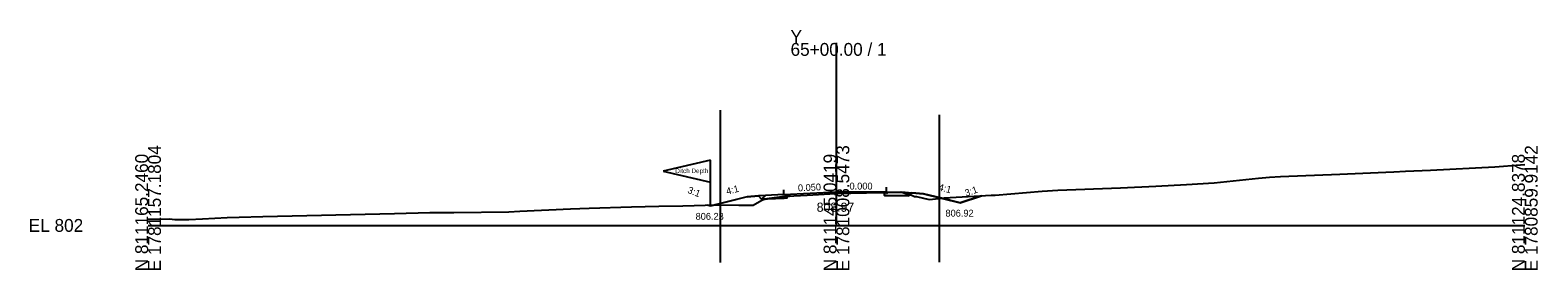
# Model space of a CAD drawing. Extents: x -12583 to 5303, y -44 to 25667.
# Drawn here: x 4974.3 to 5302.8, y 5490.3 to 5542.6 of the extents above; entities that cross this region are included whole.
import ezdxf

# ---------------------------------------------------------------- set-up
doc = ezdxf.new("R2010")
doc.units = 0
for name, color, linetype in [('Exist Cross Section Cell', 7, 'Continuous'), ('Exist XS Center Line Elevation Label', 7, 'Continuous'), ('Exist XS Ground Line', 7, 'Continuous'), ('Prop XS Ditch Slope Text', 7, 'Continuous'), ('Prop XS Ditch Standard Text', 7, 'Continuous'), ('Prop XS Dump Level', 7, 'Continuous'), ('Prop XS Earthwork Shape', 7, 'Continuous'), ('Prop XS EOT Tick Mark', 7, 'Continuous'), ('Prop XS Exc Vertical Line 1', 7, 'Continuous'), ('Prop XS Exc Vertical Line 2', 7, 'Continuous'), ('Prop XS Finish Grade', 7, 'Continuous'), ('Prop XS Finish Grade Earthwork', 7, 'Continuous'), ('Prop XS Finish Grade Paved Shoulder', 7, 'Continuous'), ('Prop XS Finish Grade Pavement', 7, 'Continuous'), ('Prop XS Pvmt Edge Slope', 7, 'Continuous'), ('Prop XS SE Text', 7, 'Continuous'), ('Prop XS Side Slope Text', 7, 'Continuous'), ('Prop XS Subgrade Earthwork', 7, 'Continuous'), ('Scratch_Level_3', 7, 'Continuous')]:
    doc.layers.add(name, color=color, linetype=linetype)

msp = doc.modelspace()

# ---------------------------------------------------------------- linework, layer by layer
at = {"layer": 'Exist Cross Section Cell'}
for p, q in [((5150, 5500), (5150, 5539.78)), ((5000, 5500), (5150, 5500)), ((5150, 5500), (5300, 5500))]:
    msp.add_line(p, q, dxfattribs=at)
at = {"layer": 'Exist XS Ground Line'}
for p, q in [((5293.46, 5512.75), (5299.09, 5513.23)), ((5299.09, 5513.23), (5300, 5513.26)), ((5232.34, 5509.25), (5241.97, 5510.32)), ((5241.97, 5510.32), (5244.38, 5510.53)), ((5244.38, 5510.53), (5246.78, 5510.64)), ((5246.78, 5510.64), (5259.69, 5511.2)), ((5259.69, 5511.2), (5269.73, 5511.63)), ((5269.73, 5511.63), (5271.49, 5511.71)), ((5271.49, 5511.71), (5274.01, 5511.85)), ((5274.01, 5511.85), (5279.45, 5512.08)), ((5279.45, 5512.08), (5293.46, 5512.75)), ((5136.41, 5506.03), (5139.24, 5506.38)), ((5139.24, 5506.38), (5143.64, 5506.62)), ((5143.64, 5506.62), (5149.8, 5506.97)), ((5149.8, 5506.97), (5159.9, 5507.16)), ((5159.9, 5507.16), (5160.5, 5507.17)), ((5160.5, 5507.17), (5161.2, 5507.21)), ((5161.2, 5507.21), (5164.02, 5507.33)), ((5164.02, 5507.33), (5166.61, 5506.49)), ((5166.61, 5506.49), (5167.04, 5506.34)), ((5167.04, 5506.34), (5167.44, 5506.29)), ((5167.44, 5506.29), (5170.19, 5505.63)), ((5173.5, 5506), (5180, 5506.38)), ((5180, 5506.38), (5183.74, 5506.6)), ((5183.74, 5506.6), (5184.56, 5506.63)), ((5184.56, 5506.63), (5194.85, 5507.48)), ((5194.85, 5507.48), (5198.22, 5507.72)), ((5198.22, 5507.72), (5211.91, 5508.21)), ((5211.91, 5508.21), (5219.61, 5508.53)), ((5219.61, 5508.53), (5226.28, 5508.9)), ((5226.28, 5508.9), (5232.34, 5509.25)), ((5066.62, 5502.81), (5078.62, 5502.95)), ((5078.62, 5502.95), (5081.02, 5503.08)), ((5081.02, 5503.08), (5092.04, 5503.6)), ((5092.04, 5503.6), (5096.14, 5503.79)), ((5096.14, 5503.79), (5105.36, 5504.06)), ((5105.36, 5504.06), (5111.28, 5504.17)), ((5111.28, 5504.17), (5116.5, 5504.27)), ((5116.5, 5504.27), (5123.84, 5504.5)), ((5123.84, 5504.5), (5128.74, 5504.38)), ((5128.74, 5504.38), (5131.88, 5504.38)), ((5131.88, 5504.38), (5133.77, 5505.48)), ((5133.77, 5505.48), (5134.1, 5505.65)), ((5134.1, 5505.65), (5134.45, 5505.72)), ((5134.45, 5505.72), (5136.41, 5506.03)), ((5170.19, 5505.63), (5173.01, 5505.93)), ((5173.01, 5505.93), (5173.5, 5506)), ((5000, 5501.34), (5002.5, 5501.38)), ((5002.5, 5501.38), (5004.68, 5501.42)), ((5004.68, 5501.42), (5005.85, 5501.31)), ((5005.85, 5501.31), (5008.91, 5501.3)), ((5008.91, 5501.3), (5011.88, 5501.44)), ((5011.88, 5501.44), (5017.21, 5501.71)), ((5017.21, 5501.71), (5019.85, 5501.79)), ((5019.85, 5501.79), (5025.03, 5501.96)), ((5025.03, 5501.96), (5053.7, 5502.6)), ((5053.7, 5502.6), (5061.39, 5502.79)), ((5061.39, 5502.79), (5066.62, 5502.81))]:
    msp.add_line(p, q, dxfattribs=at)
at = {"layer": 'Prop XS Dump Level'}
for p, q in [((5122.54, 5514.23), (5112.24, 5511.83)), ((5122.54, 5509.43), (5122.54, 5514.23)), ((5112.24, 5511.83), (5122.54, 5509.43)), ((5122.54, 5504.23), (5122.54, 5509.43)), ((5138.54, 5506.75), (5150, 5507.32)), ((5150, 5507.32), (5160.94, 5507.32))]:
    msp.add_line(p, q, dxfattribs=at)
at = {"layer": 'Prop XS Earthwork Shape'}
for points in [[(5130.54, 5506.23), (5123.56, 5504.49), (5123.84, 5504.5), (5128.74, 5504.38), (5131.88, 5504.38), (5133.77, 5505.48), (5134.1, 5505.65), (5134.45, 5505.72), (5134.8, 5505.77), (5133.7, 5505.72), (5132.99, 5506.43)], [(5138.58, 5505.96), (5139.24, 5505.99), (5139.24, 5506.38), (5136.41, 5506.03), (5134.8, 5505.77)], [(5164.02, 5507.33), (5166, 5506.69), (5165.75, 5506.44), (5160.94, 5506.53), (5160.5, 5506.53), (5160.5, 5507.17), (5161.2, 5507.21)], [(5167.44, 5506.29), (5170.19, 5505.63), (5172.94, 5505.92), (5168.94, 5506.92), (5166.44, 5507.12), (5166, 5506.69), (5166.61, 5506.49), (5167.04, 5506.34)], [(5173.5, 5506), (5180, 5506.38), (5181.58, 5506.47), (5176.94, 5504.92), (5172.94, 5505.92), (5173.01, 5505.93)], [(5122.54, 5504.23), (5121.92, 5504.44), (5123.56, 5504.49)]]:
    msp.add_lwpolyline(points, close=True, dxfattribs=at)
at = {"layer": 'Prop XS EOT Tick Mark'}
for p, q in [((5138.54, 5506.75), (5138.54, 5507.75)), ((5160.94, 5507.32), (5160.94, 5508.32))]:
    msp.add_line(p, q, dxfattribs=at)
at = {"layer": 'Prop XS Exc Vertical Line 1'}
msp.add_line((5124.73, 5491.88), (5124.73, 5525.13), dxfattribs=at)
at = {"layer": 'Prop XS Exc Vertical Line 2'}
msp.add_line((5172.48, 5491.99), (5172.48, 5524.09), dxfattribs=at)
at = {"layer": 'Prop XS Finish Grade'}
for p, q in [((5134.54, 5506.55), (5132.99, 5506.43)), ((5164.94, 5507.24), (5166.44, 5507.12))]:
    msp.add_line(p, q, dxfattribs=at)
at = {"layer": 'Prop XS Finish Grade Earthwork'}
for p, q in [((5130.54, 5506.23), (5122.54, 5504.23)), ((5130.54, 5506.23), (5132.99, 5506.43)), ((5166.44, 5507.12), (5168.94, 5506.92)), ((5168.94, 5506.92), (5176.94, 5504.92)), ((5176.94, 5504.92), (5181.58, 5506.47)), ((5122.54, 5504.23), (5121.92, 5504.44))]:
    msp.add_line(p, q, dxfattribs=at)
at = {"layer": 'Prop XS Finish Grade Paved Shoulder'}
for p, q in [((5138.54, 5506.75), (5134.54, 5506.55)), ((5160.94, 5507.32), (5164.94, 5507.24))]:
    msp.add_line(p, q, dxfattribs=at)
at = {"layer": 'Prop XS Finish Grade Pavement'}
for p, q in [((5138.54, 5506.75), (5150, 5507.32)), ((5150, 5507.32), (5160.94, 5507.32))]:
    msp.add_line(p, q, dxfattribs=at)
at = {"layer": 'Prop XS Pvmt Edge Slope'}
for p, q in [((5134.54, 5506.55), (5133.7, 5505.72)), ((5164.94, 5507.24), (5165.75, 5506.44))]:
    msp.add_line(p, q, dxfattribs=at)
at = {"layer": 'Prop XS Subgrade Earthwork'}
for p, q in [((5133.7, 5505.72), (5132.99, 5506.43)), ((5139.24, 5505.99), (5139.24, 5506.38)), ((5160.5, 5506.53), (5160.5, 5507.17)), ((5160.5, 5506.53), (5160.94, 5506.53)), ((5160.94, 5506.53), (5165.75, 5506.44)), ((5165.75, 5506.44), (5166.44, 5507.12)), ((5138.58, 5505.96), (5133.7, 5505.72)), ((5138.58, 5505.96), (5139.24, 5505.99))]:
    msp.add_line(p, q, dxfattribs=at)
at = {"layer": 'Scratch_Level_3'}
for points in [[(5138.58, 5505.96), (5139.24, 5505.99), (5139.24, 5506.38), (5136.41, 5506.03), (5134.8, 5505.77)], [(5164.23, 5507.26), (5166, 5506.69), (5165.75, 5506.44), (5160.94, 5506.53), (5160.5, 5506.53), (5160.5, 5507.17), (5161.2, 5507.21), (5162.96, 5507.28)]]:
    msp.add_lwpolyline(points, close=True, dxfattribs=at)

# ---------------------------------------------------------------- texts
at = {"layer": 'Exist Cross Section Cell'}
for s, p in [('Y', (5140, 5539.78)), ('65+00.00 / 1', (5140, 5536.98)), ('EL 802', (4974, 5498.6))]:
    msp.add_text(s, height=2.8, dxfattribs=at).set_placement(p)
for s, p in [('E 1781157.1804', (5002.8, 5490)), ('E 1781008.5473', (5152.8, 5490)), ('E 1780859.9142', (5302.8, 5490)), ('N 811165.2460', (5000, 5490)), ('N 811145.0419', (5150, 5490)), ('N 811124.8378', (5300, 5490))]:
    msp.add_text(s, height=2.8, rotation=90, dxfattribs=at).set_placement(p)
at = {"layer": 'Exist XS Center Line Elevation Label'}
msp.add_text('808.97', height=2, dxfattribs=at).set_placement((5145.7, 5502.97))
at = {"layer": 'Prop XS Ditch Slope Text'}
for rotation, p in [(14.0362, (5126.17, 5506.69)), (345.9638, (5172.13, 5507.67))]:
    msp.add_text('4:1', height=1.5, rotation=rotation, dxfattribs=at).set_placement(p)
at = {"layer": 'Prop XS Ditch Standard Text'}
for s, p in [('806.92', (5173.76, 5501.92)), ('806.23', (5119.31, 5501.23))]:
    msp.add_text(s, height=1.5, dxfattribs=at).set_placement(p)
at = {"layer": 'Prop XS Dump Level'}
for s, height, p in [('Ditch Depth', 1, (5114.88, 5511.4)), ('Case2', 0.04, (5130.54, 5506.19)), ('Eop', 0.3, (5139.24, 5506.08)), ('Eop', 0.3, (5160.5, 5506.87)), ('Case2', 0.04, (5168.94, 5506.88))]:
    msp.add_text(s, height=height, dxfattribs=at).set_placement(p)
at = {"layer": 'Prop XS SE Text'}
for s, rotation, p in [('0.050', 2.8624, (5141.65, 5507.41)), ('0.000', 0, (5152.85, 5507.82))]:
    msp.add_text(s, height=1.5, rotation=rotation, dxfattribs=at).set_placement(p)
at = {"layer": 'Prop XS Side Slope Text'}
for rotation, p in [(338.2006, (5117.42, 5507.15)), (19.6191, (5178.28, 5506.27))]:
    msp.add_text('3:1', height=1.5, rotation=rotation, dxfattribs=at).set_placement(p)

doc.saveas('drawing.dxf')
